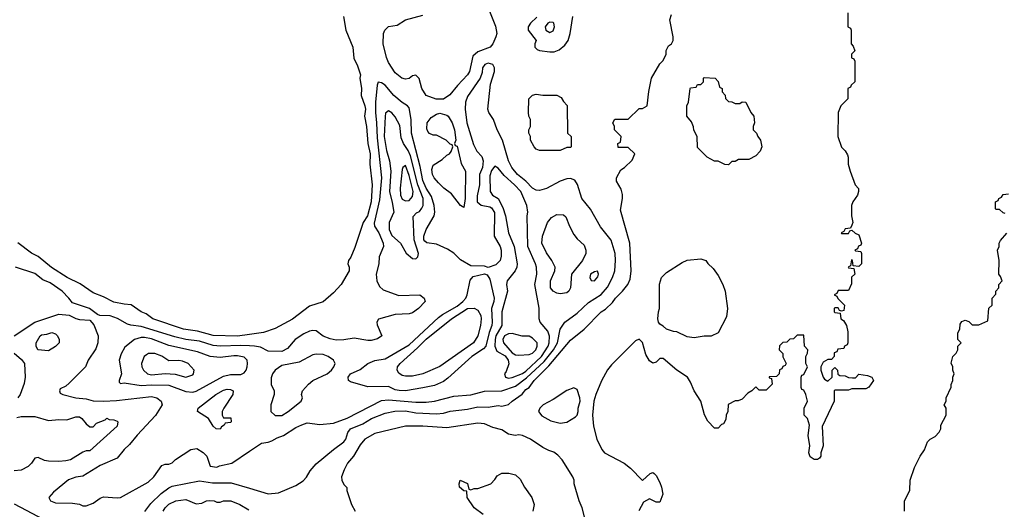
# Model space of a CAD drawing. Header units: inches. Extents: x 1793389 to 1900389, y 320802 to 470796.
# Tile 561 of 656: x 1878662 to 1884398, y 396601 to 399451. Entities that reach past the tile are written whole.
import ezdxf

# ---------------------------------------------------------------- set-up
doc = ezdxf.new("R2010")
doc.units = ezdxf.units.IN
doc.header["$MEASUREMENT"] = 0
doc.layers.add('B8379', color=7, linetype='Continuous')
doc.layers.add('B8389', color=7, linetype='Continuous')

msp = doc.modelspace()

# ---------------------------------------------------------------- linework, layer by layer
at = {"layer": 'B8379', "color": 2}
for points, elevation in [([(1880000, 397619), (1879930, 397609.7), (1879790, 397613.3), (1879698, 397638), (1879615.3, 397650), (1879438, 397710), (1879398, 397738), (1879368.7, 397750), (1879312, 397792), (1879270, 397795.1), (1879210, 397807), (1879150, 397838), (1879090, 397860.9), (1879013.8, 397913.8), (1878939, 397950), (1878848.1, 398008.1), (1878770, 398073.2), (1878730, 398092.7), (1878651.8, 398151.8)], 234), ([(1880000, 397552.9), (1879950, 397555.1), (1879831.1, 397551.1), (1879790, 397555.4), (1879710, 397579.1), (1879630, 397589.8), (1879565.6, 397605.6), (1879370, 397665.4), (1879310, 397673.3), (1879290, 397679.6), (1879232.4, 397712.4), (1879190, 397727), (1879128.7, 397728.7), (1879114.6, 397734.6), (1879068, 397770), (1878970, 397802), (1878949, 397830), (1878909.2, 397870), (1878839.3, 397919.3), (1878797.6, 397937.6), (1878750, 397972.7), (1878638, 398010)], 238), ([(1878630, 397610.4), (1878749.8, 397690.2), (1878890, 397737.1), (1878950.8, 397730.8), (1878990, 397711), (1879010, 397706.8), (1879070, 397702), (1879094.4, 397674.4), (1879119.1, 397610), (1879118, 397570), (1879105.5, 397534.5), (1879061, 397470), (1879044.7, 397430), (1878950, 397335.3), (1878930, 397318), (1878898, 397302), (1878894, 397290), (1878898, 397278), (1878914, 397270), (1878990, 397250.8), (1879050, 397244.9), (1879090, 397233.4), (1879150.4, 397230.4), (1879226.5, 397233.5), (1879430, 397258), (1879461, 397250), (1879486, 397230), (1879491, 397210), (1879453.7, 397146.3), (1879347.1, 397032.9), (1879302.3, 396977.7), (1879270, 396949.2), (1879230, 396899), (1879130, 396856.2), (1879030, 396793.2), (1878990, 396789), (1878946.6, 396773.4), (1878859.8, 396700.2), (1878832, 396670), (1878842, 396650), (1878870, 396638), (1878970, 396636), (1879010, 396632), (1879030, 396622), (1879050, 396622), (1879090, 396636), (1879130, 396666.8), (1879150, 396673.4), (1879230, 396668), (1879250, 396670.8), (1879410, 396759.1), (1879442.7, 396790), (1879490, 396856), (1879510, 396864.7), (1879530, 396864.7), (1879550, 396871), (1879569.6, 396890.4), (1879658, 396950), (1879694.4, 396954.4), (1879731, 396931), (1879751.3, 396911.3), (1879771.6, 396851.6), (1879810, 396847.3), (1879825.2, 396854.8), (1879898, 396870), (1880000, 396938.8)], 238), ([(1878630.6, 397510.6), (1878673.4, 397473.4), (1878690.8, 397450), (1878694, 397370), (1878687.1, 397332.9), (1878664.7, 397270), (1878650.6, 397249.4)], 234), ([(1878644.7, 397135.3), (1878670, 397141), (1878750, 397141), (1878830, 397118.8), (1878890, 397124), (1878937.5, 397122.5), (1878990, 397138.8), (1879010, 397138.8), (1879024.7, 397130), (1879050, 397098), (1879070, 397082), (1879090, 397082), (1879110, 397102), (1879159, 397121), (1879170, 397131), (1879183.6, 397123.6), (1879210, 397122), (1879230, 397114), (1879234, 397110), (1879230, 397086), (1879070, 396942), (1879050, 396942), (1879030, 396934), (1878958, 396890), (1878930, 396882.7), (1878890, 396879), (1878830, 396881.2), (1878806, 396886), (1878770, 396902), (1878750, 396898), (1878731.1, 396868.9), (1878712, 396850), (1878670, 396829), (1878630, 396826)], 234), ([(1879391.9, 396588.1), (1879425.8, 396634.2), (1879486.9, 396693.1), (1879530, 396726.4), (1879550, 396734.9), (1879710, 396766.7), (1879785.4, 396754.6), (1879894.6, 396754.6), (1880000, 396723.4)], 234), ([(1878630, 396633), (1878802.8, 396542.7)], 234), ([(1879498, 396590), (1879508.7, 396610), (1879530, 396630.8), (1879570.8, 396650.8), (1879630, 396658), (1879690, 396634), (1879723.2, 396636.8), (1879750, 396650.6), (1879770, 396653.4), (1879794, 396650), (1879810, 396642), (1879830, 396642), (1879849.4, 396650.6), (1879892, 396650), (1879944.7, 396630), (1879997.3, 396597.3)], 230)]:
    msp.add_lwpolyline(points, dxfattribs=dict(at, elevation=elevation))
for points, elevation in [([(1878830, 397524), (1878768, 397530), (1878758, 397550), (1878758, 397570), (1878782, 397610), (1878790, 397616), (1878820.4, 397619.6), (1878850, 397631), (1878870, 397622), (1878882, 397610), (1878892, 397590), (1878892, 397570), (1878870.6, 397549.4)], 234), ([(1879370, 397602), (1879331.3, 397590), (1879274.4, 397545.6), (1879253.2, 397506.8), (1879240.7, 397470), (1879256, 397390), (1879242, 397350), (1879242, 397342), (1879250, 397334), (1879270, 397338), (1879370, 397321.1), (1879430, 397326.3), (1879530, 397324.4), (1879630, 397286.4), (1879670, 397283.8), (1879690, 397288.2), (1879850, 397376.4), (1879890, 397386.7), (1879950, 397386.7), (1879970, 397394.9), (1879981.3, 397410), (1879986.6, 397430), (1879989.6, 397450), (1879986.6, 397470), (1879970, 397486.6), (1879930, 397493.6), (1879910, 397495.1), (1879830, 397485.1), (1879771.3, 397491.3), (1879697.1, 397517.1), (1879530, 397554.7), (1879430, 397592.8), (1879390, 397600.5)], 242), ([(1879450, 397507.3), (1879412.8, 397507.2), (1879399.9, 397500.1), (1879387.7, 397490), (1879370.6, 397450), (1879374, 397430), (1879384, 397410), (1879406.8, 397390), (1879430, 397383.1), (1879510, 397390.6), (1879568.3, 397388.3), (1879630, 397370.8), (1879670, 397384.7), (1879675.3, 397390), (1879679, 397410), (1879644, 397450), (1879610, 397463.7), (1879590, 397466.6), (1879530, 397466), (1879490, 397492)], 246), ([(1879830, 397068), (1879806, 397070), (1879790, 397086), (1879762, 397130), (1879698, 397170), (1879702, 397190), (1879804, 397270), (1879850, 397295.5), (1879870, 397300.7), (1879890, 397298.8), (1879904.7, 397290), (1879902.8, 397270), (1879852, 397190), (1879842, 397170), (1879842, 397150), (1879850, 397134), (1879892.7, 397132.7), (1879894, 397110), (1879890, 397106), (1879858, 397102), (1879854, 397090), (1879838, 397082)], 238)]:
    msp.add_lwpolyline(points, close=True, dxfattribs=dict(at, elevation=elevation))
at = {"layer": 'B8389', "color": 2}
for points, elevation in [([(1881394.8, 399510), (1881433.2, 399413.2), (1881440.7, 399370), (1881436.3, 399350), (1881419.1, 399310), (1881402.8, 399290), (1881330, 399262.9), (1881302, 399238), (1881281.3, 399150), (1881270, 399129.3), (1881212.1, 399067.9), (1881167.5, 399012.5), (1881130, 398989), (1881088.9, 398988.9), (1881030, 399009), (1881003.7, 399050), (1880989.2, 399109.2), (1880970, 399128.7), (1880950, 399124), (1880930, 399109), (1880910, 399104), (1880888, 399110), (1880850, 399142), (1880810, 399202), (1880799.3, 399230), (1880779, 399310), (1880781.2, 399370), (1880789.3, 399390), (1880810, 399410.6), (1880860.2, 399419.8), (1880910, 399450.4), (1881010, 399477.3)], 234), ([(1883486, 399490), (1883486, 399410), (1883502, 399402), (1883506, 399390), (1883506, 399310), (1883516.4, 399296.4), (1883526, 399270), (1883508, 399250), (1883508.4, 399228.4), (1883522, 399222), (1883526, 399210), (1883526, 399090), (1883506, 399070), (1883502, 399058), (1883486, 399050), (1883486, 398990), (1883446, 398950), (1883428.9, 398911.1), (1883428.7, 398770), (1883449.1, 398709.1), (1883470, 398688), (1883484.7, 398664.7), (1883489, 398650), (1883489, 398610), (1883499, 398570), (1883528, 398490), (1883547.3, 398467.3), (1883548, 398450), (1883542, 398430), (1883515.3, 398390), (1883508, 398370), (1883508, 398310), (1883515.3, 398270), (1883510, 398254), (1883502, 398238), (1883470, 398234), (1883462, 398218), (1883448, 398210), (1883450, 398206), (1883490, 398206), (1883498, 398222), (1883510, 398226), (1883528, 398208), (1883550, 398198), (1883566, 398150), (1883562, 398138), (1883547.3, 398132.7), (1883542, 398118), (1883526, 398110), (1883530, 398106), (1883562, 398102), (1883566, 398090), (1883566, 398030), (1883550, 398014), (1883518, 398018), (1883514, 398050), (1883507.3, 398052.7), (1883502, 398018), (1883488, 398010), (1883490, 398006), (1883522, 398002), (1883526, 397970), (1883508.4, 397951.6), (1883507.3, 397912.7), (1883490, 397874), (1883430, 397874), (1883422, 397858), (1883406, 397850), (1883422, 397842), (1883427.3, 397827.3), (1883466, 397790), (1883462, 397758), (1883450, 397754), (1883438, 397758), (1883430, 397774), (1883410, 397774), (1883406, 397770), (1883406, 397750), (1883410, 397746), (1883442, 397742), (1883446, 397710), (1883460.4, 397700.4), (1883478, 397670), (1883486, 397634), (1883486, 397570), (1883482, 397558), (1883466, 397550), (1883462, 397538), (1883427.3, 397532.7), (1883422, 397518), (1883407.3, 397512.7), (1883406, 397490), (1883390, 397474), (1883370, 397474), (1883343.1, 397456.9), (1883328.9, 397431.1), (1883328.9, 397411.1), (1883342, 397370), (1883350, 397358), (1883370, 397346), (1883394, 397370), (1883394, 397410), (1883410, 397426), (1883426, 397410), (1883427.3, 397387.3), (1883440.4, 397380.4), (1883470, 397378), (1883490, 397368), (1883514, 397366), (1883530, 397366), (1883550, 397388), (1883600.4, 397380.4), (1883626, 397370), (1883635.3, 397350), (1883608.4, 397311.6), (1883590, 397302), (1883510, 397302), (1883490, 397294), (1883410, 397294), (1883406, 397290), (1883406, 397230), (1883336.4, 397083.6), (1883342, 396970), (1883328.7, 396930), (1883328, 396910), (1883320.4, 396899.6), (1883310, 396892), (1883290, 396892), (1883267.1, 396907.1), (1883258, 396930), (1883264.7, 396970), (1883256, 397030), (1883262, 397090), (1883251.3, 397130), (1883232, 397150), (1883232, 397190), (1883251.3, 397230), (1883242, 397270), (1883230, 397294), (1883218, 397298), (1883214, 397310), (1883214, 397370), (1883218, 397382), (1883230, 397386), (1883251.3, 397430), (1883242, 397450), (1883242, 397490), (1883252, 397510), (1883254, 397530), (1883234, 397550), (1883230, 397614), (1883190, 397614), (1883170, 397594), (1883148.4, 397591.6), (1883130, 397574), (1883108.4, 397571.6), (1883087.3, 397552.7), (1883086, 397530), (1883107.3, 397507.3), (1883108.4, 397488.4), (1883126, 397450), (1883122, 397438), (1883108, 397432), (1883102, 397418), (1883087.3, 397412.7), (1883086, 397390), (1883070, 397374), (1883027.3, 397372.7), (1883027.3, 397367.3), (1883042, 397362), (1883046, 397330), (1883010, 397294), (1882970, 397294), (1882950, 397314), (1882926, 397290), (1882903.1, 397276.9), (1882870, 397242), (1882847.3, 397232.7), (1882830, 397232), (1882788.9, 397211.1), (1882788, 397170), (1882778, 397150), (1882776.4, 397123.6), (1882762, 397098), (1882750, 397094), (1882730, 397074), (1882710, 397074), (1882670, 397114), (1882651, 397151), (1882630.7, 397230.7), (1882591, 397290), (1882570, 397342), (1882551.3, 397370), (1882490, 397411.3), (1882410, 397478), (1882390, 397478), (1882370, 397458), (1882350, 397451.3), (1882330, 397464.7), (1882310, 397502), (1882290, 397572), (1882270, 397591.3), (1882250, 397582), (1882110, 397442.8), (1882086.5, 397413.5), (1882051.5, 397348.5), (1882017.6, 397270), (1882006.3, 397230), (1881998, 397150), (1882004.9, 397084.9), (1882023.7, 397010), (1882052.7, 396950), (1882069, 396930), (1882184, 396870), (1882220.2, 396840.2), (1882290, 396768), (1882334, 396810), (1882350, 396815.3), (1882358, 396810), (1882370, 396798), (1882390, 396758), (1882401.2, 396730), (1882409, 396690), (1882390, 396642), (1882370, 396642), (1882330, 396662), (1882296.4, 396643.6), (1882268.4, 396591.6)], 230), ([(1880000, 396723.4), (1880108.9, 396691.1), (1880170, 396698), (1880270, 396738.8), (1880312.5, 396767.5), (1880332.5, 396787.5), (1880354.8, 396825.2), (1880390, 396866), (1880489.2, 396950), (1880550, 396994.8), (1880562.7, 397010), (1880572.7, 397047.3), (1880588.7, 397070), (1880661.2, 397098.8), (1880710.6, 397130.6), (1880790, 397161.3), (1880847.2, 397172.7), (1880910, 397174), (1880970, 397162), (1881090, 397156.4), (1881130, 397160.4), (1881170, 397172.2), (1881270, 397184), (1881330, 397197.3), (1881390, 397196), (1881450, 397206), (1881470, 397201), (1881510, 397211.3), (1881530, 397231), (1881589.5, 397270.5), (1881610, 397298), (1881629.5, 397310.5), (1881659.3, 397350), (1881744.7, 397435.3), (1881870, 397586), (1881949.5, 397650.5), (1882049, 397750), (1882074.5, 397765.5), (1882115.6, 397804.4), (1882133.2, 397830), (1882174, 397870), (1882205.2, 397910), (1882218.6, 397941.4), (1882224.5, 397990), (1882216, 398150), (1882162, 398342), (1882174, 398410), (1882173.6, 398433.6), (1882165.2, 398465.2), (1882138, 398510), (1882138, 398530), (1882163.1, 398576.9), (1882186, 398590), (1882230, 398634), (1882246, 398670), (1882207.3, 398707.3), (1882147.3, 398707.3), (1882146, 398730), (1882162, 398738), (1882166, 398770), (1882126, 398810), (1882126, 398830), (1882118, 398850), (1882128.4, 398871.6), (1882207.3, 398872.7), (1882270, 398934), (1882290, 398934), (1882318, 398950), (1882326.3, 399033.7), (1882342, 399110), (1882390, 399194), (1882410, 399214), (1882428, 399250), (1882428.4, 399271.6), (1882442, 399298), (1882458, 399310), (1882468, 399330), (1882468.7, 399350), (1882449.4, 399450), (1882458.6, 399481.4)], 234), ([(1880547.3, 399470), (1880562.8, 399390), (1880602.8, 399290), (1880607.5, 399227.5), (1880630, 399182), (1880646.8, 399130), (1880642.8, 399110), (1880654, 399050), (1880650.8, 399010), (1880673.4, 398950), (1880675.5, 398930), (1880670.6, 398890), (1880683, 398830), (1880690.4, 398730), (1880703.8, 398670), (1880702.4, 398610), (1880715.3, 398490), (1880710.3, 398390), (1880687.4, 398310), (1880663.7, 398270), (1880614.4, 398125.6), (1880590.8, 398069.2), (1880578, 398050), (1880574, 398030), (1880582, 398010), (1880582, 397990), (1880534, 397910), (1880490, 397861.2), (1880430, 397809.3), (1880350, 397784), (1880252, 397708), (1880150, 397654), (1880082, 397630), (1880000, 397619)], 234), ([(1881675.1, 399464.9), (1881638, 399430), (1881624.9, 399410), (1881624, 399390), (1881670.8, 399330), (1881662, 399310), (1881662, 399290), (1881677.3, 399277.3), (1881690.6, 399270.6), (1881750, 399263.8), (1881775.6, 399264.4), (1881805.4, 399274.6), (1881838, 399302), (1881857.2, 399330), (1881869.4, 399370), (1881884.5, 399470)], 238), ([(1880000, 396938.8), (1880070, 396986), (1880110, 396991), (1880130, 396998.8), (1880162.5, 397017.5), (1880198, 397030), (1880270, 397078), (1880306.3, 397093.7), (1880336.5, 397103.5), (1880410, 397094.4), (1880490, 397103.1), (1880570, 397132), (1880770, 397234.8), (1880810, 397239.1), (1880970, 397224.4), (1881030, 397223.8), (1881078, 397230), (1881190, 397259.1), (1881290, 397266.7), (1881370, 397288.5), (1881470, 397290.3), (1881550, 397318), (1881614.3, 397365.7), (1881718, 397462), (1881771.9, 397530), (1881794.5, 397570), (1881809.7, 397650.3), (1881838, 397690), (1881910, 397743), (1881975.2, 397804.8), (1882048.4, 397851.5), (1882085.2, 397894.8), (1882114.7, 397950), (1882128, 397990), (1882133.3, 398050), (1882131.6, 398090), (1882107.5, 398167.5), (1882044.8, 398244.8), (1881987.7, 398347.7), (1881937.2, 398410), (1881911.7, 398491.7), (1881896.6, 398516.6), (1881870, 398527), (1881850, 398525.1), (1881811, 398510), (1881730, 398467.3), (1881690, 398456.2), (1881670, 398459.5), (1881650, 398469.5), (1881611.1, 398511.1), (1881560.9, 398550), (1881529.4, 398590), (1881509.5, 398630), (1881474.5, 398750), (1881442.7, 398810), (1881421.2, 398870), (1881395.3, 398910), (1881389.3, 398929.3), (1881404.1, 399075.9), (1881428, 399150), (1881428, 399170), (1881418, 399190), (1881390, 399197.2), (1881372, 399190), (1881358, 399170), (1881356.9, 399143.1), (1881344, 399110), (1881270, 399004), (1881259.5, 398970), (1881256.4, 398930), (1881267, 398850), (1881304.8, 398724.8), (1881325.1, 398685.1), (1881354, 398654), (1881361.6, 398630), (1881357, 398590), (1881340.9, 398550), (1881339.6, 398490), (1881326.1, 398426.1), (1881327, 398390), (1881350, 398370.4), (1881401.4, 398361.4), (1881410, 398356), (1881428.1, 398328.1), (1881426.8, 398190), (1881461, 398130), (1881466.8, 398110), (1881466.4, 398073.6), (1881461, 398050), (1881435.3, 398024.7), (1881390, 398008), (1881370, 398015.3), (1881290, 398018), (1881230, 398054), (1881191.5, 398091.5), (1881154.9, 398114.9), (1881090, 398144.8), (1881032.9, 398152.9), (1881022, 398162), (1881016.9, 398170), (1881016.3, 398190), (1881029.4, 398229.4), (1881076, 398310), (1881079.5, 398330), (1881076.9, 398370), (1881061.6, 398421.6), (1881029.7, 398470), (1881010, 398514), (1880995.8, 398595.8), (1880944.7, 398790), (1880942.6, 398870), (1880930, 398938), (1880922, 398950), (1880890, 398969.3), (1880840.9, 399010), (1880790, 399069.2), (1880770, 399084), (1880750, 399088), (1880744, 399070), (1880734.3, 398970), (1880733.8, 398910), (1880741.3, 398850), (1880744.1, 398764.1), (1880770.3, 398530), (1880757.1, 398402.9), (1880726.6, 398266.6), (1880728.4, 398248.4), (1880754.9, 398210), (1880778.8, 398150), (1880781, 398130), (1880756, 398070), (1880754.8, 398030), (1880739.1, 397970), (1880742, 397930), (1880757.5, 397897.5), (1880779.3, 397879.3), (1880870, 397846), (1880992, 397850), (1881018, 397830), (1881024.7, 397810), (1880986, 397770), (1880950, 397745.2), (1880930, 397739), (1880850, 397735.3), (1880751.6, 397708.4), (1880742, 397690), (1880744.7, 397675.3), (1880771.3, 397610), (1880746.4, 397593.6), (1880710, 397584), (1880690, 397584), (1880610, 397598), (1880550, 397586.6), (1880506.3, 397586.3), (1880470, 397593.2), (1880430, 397609.2), (1880390, 397639), (1880370, 397641.2), (1880350, 397638), (1880316.7, 397623.3), (1880266, 397590), (1880222, 397538), (1880190, 397519), (1880110, 397522), (1880064.1, 397544.1), (1880030, 397551.6), (1880000, 397552.9)], 238), ([(1884402, 398322), (1884390, 398326), (1884370, 398346), (1884350, 398346), (1884346, 398350), (1884346, 398390), (1884362, 398398), (1884366, 398410), (1884382, 398418), (1884390, 398434), (1884422, 398438)], 226), ([(1883815.3, 396590), (1883815.3, 396650), (1883848, 396710), (1883848.9, 396771.1), (1883874.6, 396845.4), (1883908, 396910), (1883933.6, 396946.4), (1883950, 396994), (1883966, 397010), (1883994.6, 397025.4), (1884018, 397050), (1884028, 397070), (1884028.4, 397091.6), (1884058, 397150), (1884058, 397190), (1884048, 397210), (1884058, 397230), (1884058, 397250), (1884087.3, 397312.7), (1884087.3, 397327.3), (1884098, 397350), (1884098, 397370), (1884106, 397390), (1884098, 397410), (1884098, 397430), (1884088.9, 397451.1), (1884098, 397490), (1884118, 397510), (1884126, 397530), (1884126, 397550), (1884146, 397570), (1884126, 397590), (1884127.3, 397627.3), (1884138, 397650), (1884140.4, 397679.6), (1884150, 397694), (1884170, 397702), (1884190, 397694), (1884210, 397674), (1884250, 397674), (1884302, 397698), (1884308.4, 397771.6), (1884326, 397790), (1884326, 397830), (1884347.3, 397852.7), (1884348.4, 397871.6), (1884366, 397890), (1884366, 397910), (1884386, 397930), (1884376.4, 397956.4), (1884366, 397970), (1884368, 398050), (1884358, 398110), (1884368, 398130), (1884368, 398150), (1884374.6, 398165.4), (1884412.5, 398207.5)], 226), ([(1881954, 396550), (1881938.8, 396610), (1881921, 396650), (1881891.3, 396750), (1881891.3, 396770), (1881884.7, 396790), (1881822, 396890), (1881796.9, 396916.9), (1881774.4, 396934.4), (1881743.5, 396943.5), (1881710, 396961), (1881638, 397010), (1881590, 397030.7), (1881570, 397034), (1881549.1, 397030.9), (1881510, 397038.8), (1881470, 397064), (1881417.5, 397077.5), (1881370, 397098.4), (1881330, 397101.6), (1881150, 397075.3), (1881010, 397085.3), (1880910, 397085.3), (1880730, 397042.6), (1880672.7, 397010), (1880644.4, 396975.6), (1880606.6, 396910), (1880572, 396870), (1880551.8, 396830), (1880537, 396790), (1880539, 396770), (1880550, 396746), (1880567.3, 396727.3), (1880568, 396710), (1880595.3, 396630), (1880615.3, 396590)], 230), ([(1881362, 396570), (1881308.7, 396610), (1881269, 396670), (1881266, 396706), (1881250, 396708), (1881224, 396730), (1881222, 396750), (1881228, 396770), (1881270, 396752), (1881278, 396718), (1881290, 396714), (1881310, 396722), (1881330, 396722), (1881406, 396750), (1881430, 396774), (1881443.1, 396796.9), (1881470, 396811.3), (1881511, 396811), (1881550, 396802), (1881576.9, 396776.9), (1881602, 396730), (1881644.7, 396670), (1881658, 396630), (1881652, 396590)], 226)]:
    msp.add_lwpolyline(points, dxfattribs=dict(at, elevation=elevation))
for points, elevation in [([(1881750, 399437.2), (1881738, 399430), (1881722.8, 399410), (1881726.8, 399390), (1881750, 399376), (1881770, 399386), (1881777.2, 399410), (1881773.2, 399430), (1881770, 399435.3)], 242), ([(1882830, 398962), (1882856.4, 398963.6), (1882870, 398972), (1882891.1, 398971.1), (1882922, 398910), (1882938, 398890), (1882942, 398850), (1882934, 398830), (1882934, 398810), (1882954, 398790), (1882962, 398770), (1882978, 398750), (1882984.7, 398710), (1882974.8, 398685.2), (1882950, 398658), (1882910, 398638), (1882850, 398638), (1882830, 398626), (1882810, 398626), (1882790, 398606), (1882770, 398608), (1882730, 398628), (1882710, 398628), (1882666, 398650), (1882610, 398706), (1882608, 398770), (1882588.4, 398808.4), (1882587.3, 398827.3), (1882576.4, 398856.4), (1882548.4, 398888.4), (1882548, 398950), (1882558, 398970), (1882568, 399050), (1882570, 399054), (1882602, 399058), (1882610, 399074), (1882630, 399074), (1882646, 399090), (1882646, 399110), (1882650, 399114), (1882714, 399110), (1882731.6, 399091.6), (1882738, 399058), (1882754, 399050), (1882754, 399030), (1882771.6, 399011.6), (1882772.7, 398992.7), (1882790, 398974), (1882810, 398972)], 230), ([(1881690, 398688.7), (1881670, 398698), (1881658, 398710), (1881638, 398750), (1881638, 398770), (1881628, 398790), (1881628, 398810), (1881638, 398830), (1881638, 398870), (1881628.4, 398888.4), (1881626, 398910), (1881628, 398990), (1881648.4, 399011.6), (1881670, 399018), (1881710, 399011.3), (1881791.1, 399011.1), (1881816.9, 398996.9), (1881830, 398974), (1881851.6, 398951.6), (1881854, 398790), (1881874, 398770), (1881874, 398710), (1881870, 398706), (1881850, 398706), (1881810, 398688.7)], 234), ([(1880810, 398921.2), (1880793.7, 398906.3), (1880790, 398888), (1880786, 398770), (1880799.6, 398690), (1880815.5, 398630), (1880823.7, 398570), (1880817.1, 398450), (1880832.5, 398387.5), (1880840.5, 398330), (1880814, 398270), (1880814.6, 398230), (1880830, 398195.5), (1880880.5, 398150), (1880912.8, 398092.8), (1880950, 398061), (1880970, 398058), (1880982, 398070), (1880985.2, 398090), (1880960.5, 398170), (1880954.6, 398305.4), (1880972.7, 398327.3), (1880990, 398334.8), (1881005.4, 398354.6), (1881011.5, 398370), (1881012.4, 398410), (1880981, 398490), (1880938, 398658), (1880924.2, 398690), (1880898, 398730), (1880884.1, 398764.1), (1880875.6, 398835.6), (1880850, 398886), (1880830, 398909.3)], 242), ([(1881250, 398358), (1881230, 398368.7), (1881177.4, 398437.4), (1881133.2, 398470), (1881100.8, 398500.8), (1881077, 398530), (1881067.3, 398550), (1881062, 398578), (1881070, 398604.7), (1881123.1, 398636.9), (1881150, 398662), (1881166, 398670), (1881176.4, 398683.6), (1881186, 398710), (1881182, 398722), (1881170, 398726), (1881146, 398750), (1881090, 398778), (1881070, 398778), (1881050, 398788), (1881040.2, 398800.2), (1881034.6, 398814.6), (1881035.3, 398850), (1881058.6, 398881.4), (1881090, 398901), (1881110, 398906), (1881150, 398896), (1881158, 398890), (1881180.7, 398850), (1881194.8, 398810), (1881202, 398750), (1881194, 398730), (1881198, 398718), (1881210, 398714), (1881234, 398614), (1881258.8, 398570), (1881256.3, 398410)], 234), ([(1880910, 398602.7), (1880894.8, 398590), (1880890, 398578), (1880878.9, 398470), (1880880.3, 398430), (1880890, 398405.5), (1880910, 398396.4), (1880930, 398399.3), (1880950, 398421), (1880953.5, 398450), (1880930, 398544)], 246), ([(1881430, 398599), (1881410, 398573.2), (1881401.6, 398541.6), (1881402.8, 398450), (1881416, 398430), (1881449.1, 398409.1), (1881477.1, 398357.1), (1881492.4, 398310), (1881508.7, 398210), (1881542.4, 398130), (1881559.3, 398030), (1881557.1, 398010), (1881548.4, 397990), (1881502, 397930), (1881497, 397910), (1881503.1, 397870), (1881470.4, 397750), (1881470.3, 397670), (1881436.2, 397610), (1881431.1, 397590), (1881430.2, 397550.2), (1881442.2, 397522.2), (1881490, 397494), (1881508.2, 397470), (1881512.2, 397447.8), (1881495.9, 397404.1), (1881486, 397390), (1881491.1, 397371.1), (1881510, 397364.9), (1881530, 397368), (1881590, 397392.2), (1881610, 397405.2), (1881702.2, 397490), (1881740.4, 397550), (1881747.2, 397570), (1881748.3, 397608.3), (1881737.6, 397637.6), (1881694, 397690), (1881688, 397710), (1881688.7, 397771.3), (1881663.7, 397910), (1881673.6, 397970), (1881671.8, 398010), (1881667, 398030), (1881622, 398130), (1881617.2, 398310), (1881621.2, 398330), (1881616, 398370), (1881581.6, 398450), (1881544.2, 398490), (1881483.6, 398543.6), (1881450, 398586.6)], 242), ([(1881810, 397856), (1881790, 397859.3), (1881769, 397870), (1881754, 397890), (1881753.2, 397930), (1881779, 397990), (1881781.2, 398010), (1881762.7, 398050), (1881730, 398094), (1881704.5, 398150), (1881706.6, 398190), (1881736, 398270), (1881760.1, 398299.9), (1881790, 398317.3), (1881830, 398314.8), (1881843.5, 398303.5), (1881864, 398250), (1881890, 398201), (1881910, 398174.8), (1881950, 398138), (1881960.7, 398110), (1881959.1, 398090), (1881940.7, 398050), (1881876, 397970), (1881870.5, 397889.5), (1881861, 397870), (1881850, 397861.2)], 238), ([(1882590, 397599), (1882550, 397604), (1882490, 397634), (1882470, 397635.3), (1882429.1, 397649.1), (1882410, 397668), (1882390, 397678), (1882384, 397690), (1882379, 397710), (1882382.7, 397750), (1882389.3, 397770.7), (1882389.3, 397910.7), (1882401.2, 397950), (1882430, 397978.8), (1882521.5, 398038.5), (1882549.3, 398050.7), (1882630, 398058.8), (1882658, 398050), (1882670, 398032), (1882702, 398002), (1882730, 397962), (1882758, 397910), (1882771.3, 397870), (1882784.7, 397770), (1882779.6, 397720.4), (1882731.1, 397628.9), (1882690, 397608), (1882650, 397608)], 230), ([(1880910, 397291.6), (1880871.8, 397291.8), (1880850, 397296), (1880810, 397316), (1880690, 397313.2), (1880590, 397344), (1880578, 397350), (1880575.3, 397370), (1880589, 397390), (1880645.4, 397414.6), (1880690, 397450.6), (1880730, 397466.8), (1880790, 397476.3), (1880930, 397558), (1881101.6, 397718.4), (1881124.1, 397735.9), (1881210, 397782.7), (1881243.5, 397810), (1881261.3, 397830), (1881269.4, 397849.4), (1881286, 397934), (1881304, 397956), (1881370, 397972), (1881385.4, 397965.4), (1881401, 397941), (1881425.5, 397830), (1881423.8, 397810), (1881410.3, 397769.7), (1881414.9, 397690), (1881411.8, 397670), (1881396.5, 397630), (1881377.6, 397550), (1881364.5, 397535.5), (1881296.4, 397490), (1881156.4, 397363.6), (1881130, 397345.2), (1881078.4, 397321.6), (1881010, 397307.3)], 238), ([(1882027.3, 397987.3), (1882010, 397984), (1881987.3, 397970), (1881982.8, 397950), (1881990, 397932), (1882010, 397931.3), (1882030, 397954), (1882034, 397970)], 242), ([(1880910, 397375.1), (1880890, 397380.9), (1880870, 397394), (1880860.9, 397410), (1880862, 397430), (1880878, 397450), (1880979.8, 397540.2), (1881030, 397592), (1881177, 397710), (1881270, 397770.3), (1881310, 397772.7), (1881330, 397760.7), (1881347.7, 397730), (1881350.4, 397710), (1881346.4, 397670), (1881330.4, 397610), (1881304.9, 397570), (1881110, 397432), (1881010, 397389.5), (1880950, 397375.1)], 234), ([(1881530, 397623.7), (1881510, 397621.6), (1881486.7, 397610), (1881475.8, 397590), (1881479.5, 397570), (1881530, 397511.8), (1881550, 397500.9), (1881570, 397498.7), (1881630, 397501.6), (1881650, 397510.7), (1881669.3, 397530), (1881677, 397550), (1881676, 397570), (1881650, 397597.2), (1881630, 397609.3), (1881589.5, 397609.5)], 246), ([(1880390, 397504.5), (1880370, 397499.5), (1880290, 397457.4), (1880190, 397438.5), (1880149.3, 397410.7), (1880133.7, 397390), (1880126.2, 397366.2), (1880127.7, 397327.7), (1880144.7, 397290), (1880144.7, 397270), (1880124.9, 397210), (1880124.9, 397170), (1880150, 397148), (1880190, 397148), (1880225.2, 397170), (1880302, 397230), (1880308.7, 397250), (1880304, 397270), (1880309, 397290), (1880345.2, 397330), (1880369.7, 397350.3), (1880453.2, 397390), (1880478, 397410), (1880492.7, 397430), (1880499, 397450), (1880489.2, 397470), (1880459, 397490), (1880430, 397501.6)], 242), ([(1881890, 397308.7), (1881850, 397293.2), (1881770, 397239.3), (1881711.3, 397210), (1881691.3, 397190), (1881684.7, 397170), (1881704.5, 397144.5), (1881755.9, 397115.9), (1881810, 397102.4), (1881850, 397108.2), (1881900.1, 397139.9), (1881909.2, 397150), (1881916, 397170), (1881916, 397190), (1881926, 397230), (1881925.2, 397250), (1881910, 397298)], 234)]:
    msp.add_lwpolyline(points, close=True, dxfattribs=dict(at, elevation=elevation))

doc.saveas('drawing.dxf')
